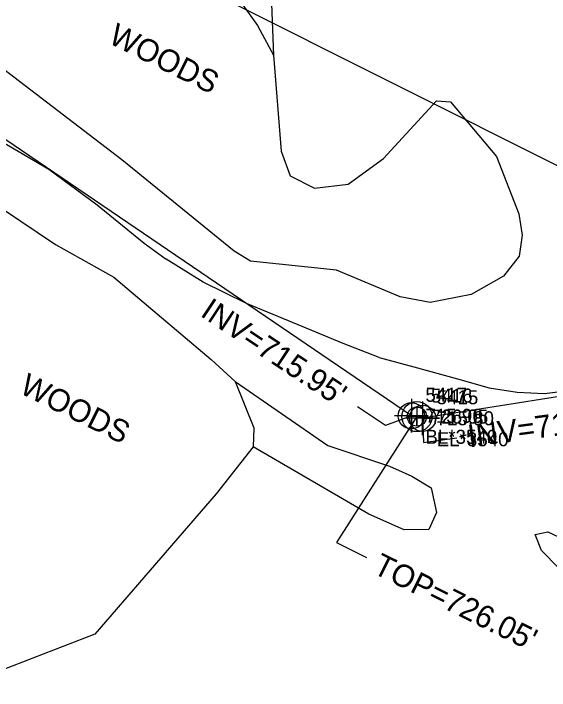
# Model space of a CAD drawing. Extents: x 1516784 to 1522736, y 634838 to 639369.
# Drawn here: x 1519603.4 to 1519699.1, y 638354.5 to 638475.3 of the extents above; entities that cross this region are included whole.
import ezdxf

# ---------------------------------------------------------------- set-up
doc = ezdxf.new("R2010")
doc.units = 0
for name, color, linetype in [('Exist Hydro Jurisdictional Stream or Body of Water Mitigable', 7, 'Continuous'), ('Exist Right of Way Line', 7, 'Continuous'), ('Exist Utilities Sanitary Sewer Manhole CELL', 7, 'Continuous'), ('Exist Utilities Sanitary Sewer Manhole Cogo Elevation', 7, 'Continuous'), ('Exist Utilities Sanitary Sewer Manhole Cogo Number', 7, 'Continuous'), ('Exist Utilities Sanitary Sewer Manhole Leader', 7, 'Continuous'), ('Exist Utilities Sanitary Sewer Manhole Text', 7, 'Continuous'), ('Exist Utilities Sanitary Sewer UG Line', 7, 'Continuous'), ('Exist Utilities Sanitary Sewer UG Line Cogo Comment', 7, 'Continuous'), ('Exist Utilities Sanitary Sewer UG Line Cogo Elevation', 7, 'Continuous'), ('Exist Utilities Sanitary Sewer UG Line Cogo Number', 7, 'Continuous'), ('Exist Utilities Sanitary Sewer UG Line Cogo Point CELL', 7, 'Continuous'), ('Exist Utilities Sanitary Sewer UG Line Invert Elevation', 7, 'Continuous'), ('Exist Utilities Sanitary Sewer UG Line Leader', 7, 'Continuous'), ('Exist Vegetation Hedge Row', 7, 'Continuous'), ('Exist Vegetation Woods Line', 7, 'Continuous'), ('Exist Vegetation Woods Line Text', 7, 'Continuous')]:
    doc.layers.add(name, color=color, linetype=linetype)

msp = doc.modelspace()

# ---------------------------------------------------------------- linework, layer by layer
at = {"layer": 'Exist Hydro Jurisdictional Stream or Body of Water Mitigable'}
for points in [[(1519583.51, 638462.99), (1519597.03, 638454.95), (1519609.72, 638447.51)], [(1519609.72, 638447.51), (1519618.38, 638441.12), (1519626.78, 638434.3), (1519630.67, 638431.44)], [(1519668.67, 638413.91), (1519662.25, 638416.37), (1519652.54, 638420.42), (1519645.01, 638423.54), (1519637.3, 638427.34), (1519630.67, 638431.44)], [(1519668.67, 638413.91), (1519674.9, 638412.26), (1519682.66, 638410.07), (1519688.3, 638408.51), (1519693.3, 638407.72), (1519698.22, 638407.5), (1519703.5, 638408.13), (1519708.18, 638409.35), (1519714.47, 638411.58), (1519721.03, 638413.75), (1519728.1, 638416.46), (1519736.25, 638420.15), (1519743.56, 638423.56), (1519746.95, 638425.21), (1519753.14, 638428.05), (1519759.04, 638431.42)]]:
    msp.add_lwpolyline(points, dxfattribs=at)
at = {"layer": 'Exist Right of Way Line'}
msp.add_line((1519230.66, 638683.96), (1520000.91, 638297.35), dxfattribs=at)
at = {"layer": 'Exist Utilities Sanitary Sewer Manhole CELL'}
msp.add_lwpolyline([(1519675.43, 638405.06), (1519675.43, 638401.63), (1519675.43, 638403.35), (1519677.14, 638403.35), (1519673.72, 638403.35)], dxfattribs=at)
for radius in [2.69, 1.71]:
    msp.add_circle((1519675.43, 638403.35), radius, dxfattribs=at)
at = {"layer": 'Exist Utilities Sanitary Sewer Manhole Leader'}
msp.add_lwpolyline([(1519675.43, 638403.35), (1519661.09, 638380.88), (1519666.46, 638378.2)], dxfattribs=at)
at = {"layer": 'Exist Utilities Sanitary Sewer UG Line'}
for p, q in [((1519674.44, 638403.49), (1519435.12, 638566.23)), ((1519772.93, 638418.3), (1519676.45, 638403.05))]:
    msp.add_line(p, q, dxfattribs=at)
at = {"layer": 'Exist Utilities Sanitary Sewer UG Line Cogo Point CELL'}
for points in [[(1519674.44, 638406.49), (1519674.44, 638400.49), (1519674.44, 638403.49), (1519677.44, 638403.49), (1519671.44, 638403.49)], [(1519676.45, 638406.05), (1519676.45, 638400.05), (1519676.45, 638403.05), (1519679.45, 638403.05), (1519673.45, 638403.05)]]:
    msp.add_lwpolyline(points, dxfattribs=at)
for centre in [(1519674.44, 638403.49), (1519676.45, 638403.05)]:
    msp.add_circle(centre, 2.34, dxfattribs=at)
at = {"layer": 'Exist Utilities Sanitary Sewer UG Line Leader'}
for points in [[(1519674.44, 638403.49), (1519669.82, 638401.76), (1519664.82, 638405.08)], [(1519676.45, 638403.05), (1519676.59, 638398.75), (1519682.53, 638399.54)]]:
    msp.add_lwpolyline(points, dxfattribs=at)
at = {"layer": 'Exist Vegetation Hedge Row'}
for points in [[(1519613.96, 638486), (1519616.13, 638489.38), (1519616.65, 638493.11), (1519615.75, 638497.81), (1519614.89, 638502.17), (1519616.25, 638506.24), (1519620.13, 638507.87), (1519625.02, 638507.81), (1519629.94, 638508.05), (1519634.62, 638506.51), (1519638.98, 638503.91), (1519641.01, 638500.52), (1519642.08, 638496.38), (1519645.41, 638494.29), (1519647.9, 638492.26), (1519648.78, 638489.52), (1519649.11, 638486.23), (1519649.83, 638467.88)], [(1519643.02, 638409.63), (1519659.54, 638398.18), (1519670.54, 638394.48), (1519674.5, 638392.74), (1519677.96, 638390.64), (1519678.9, 638386.23), (1519677.53, 638383.17), (1519673.18, 638383.12), (1519666.84, 638385.91), (1519646.18, 638397.96)], [(1519700.76, 638376.28), (1519697.67, 638379.47), (1519696.51, 638382.32), (1519698.82, 638382.77), (1519703.59, 638380.51)]]:
    msp.add_lwpolyline(points, dxfattribs=at)
at = {"layer": 'Exist Vegetation Woods Line'}
for points in [[(1519644.03, 638477.33), (1519647.01, 638473.16), (1519649.83, 638467.88), (1519651.2, 638450.7), (1519652.84, 638446.34), (1519657.17, 638444.14), (1519663.15, 638444.81), (1519669.47, 638449.44), (1519678.95, 638459.72), (1519681.44, 638459.56), (1519689.65, 638449.79), (1519693.63, 638439.53), (1519694.24, 638435.73), (1519693.65, 638431.96), (1519690.86, 638428.42), (1519685.09, 638425.15), (1519677.81, 638423.69), (1519672.47, 638424.71), (1519661.08, 638429.46), (1519645.71, 638431.12), (1519642.79, 638432.85), (1519622.75, 638449.18), (1519601.71, 638465.3)], [(1519580.14, 638454.79), (1519610.92, 638434.07), (1519621.32, 638428.25), (1519638.74, 638413.52), (1519643.02, 638409.63), (1519646.34, 638401.33), (1519646.18, 638397.96), (1519639.59, 638389.58), (1519617.95, 638364.5), (1519592.07, 638354.5)]]:
    msp.add_lwpolyline(points, dxfattribs=at)

# ---------------------------------------------------------------- texts
at = {"layer": 'Exist Utilities Sanitary Sewer Manhole Cogo Elevation'}
msp.add_text('726.05', height=2.5, dxfattribs=at).set_placement((1519677.93, 638402.1))
at = {"layer": 'Exist Utilities Sanitary Sewer Manhole Cogo Number'}
msp.add_text('5416', height=2.5, dxfattribs=at).set_placement((1519677.93, 638405.85))
at = {"layer": 'Exist Utilities Sanitary Sewer Manhole Text'}
msp.add_text("TOP=726.05'", height=4, rotation=333.5021, dxfattribs=at).set_placement((1519667.36, 638375.52))
at = {"layer": 'Exist Utilities Sanitary Sewer UG Line Cogo Comment'}
for s, p in [('BL*3540', (1519676.94, 638398.49)), ('EL*3540', (1519678.95, 638398.05))]:
    msp.add_text(s, height=2.5, dxfattribs=at).set_placement(p)
at = {"layer": 'Exist Utilities Sanitary Sewer UG Line Cogo Elevation'}
for s, p in [('715.96', (1519676.94, 638402.24)), ('715.80', (1519678.95, 638401.8))]:
    msp.add_text(s, height=2.5, dxfattribs=at).set_placement(p)
at = {"layer": 'Exist Utilities Sanitary Sewer UG Line Cogo Number'}
for s, p in [('5417', (1519676.94, 638405.99)), ('5415', (1519678.95, 638405.55))]:
    msp.add_text(s, height=2.5, dxfattribs=at).set_placement(p)
at = {"layer": 'Exist Utilities Sanitary Sewer UG Line Invert Elevation'}
for s, rotation, p in [("INV=715.95'", 326.447, (1519636.59, 638421.4)), ("INV=715.80'", 7.6398, (1519684.78, 638397.83))]:
    msp.add_text(s, height=4, rotation=rotation, dxfattribs=at).set_placement(p)
at = {"layer": 'Exist Vegetation Woods Line Text'}
for p in [(1519620.16, 638470.12), (1519604.29, 638407.65)]:
    msp.add_text('WOODS', height=4, rotation=333.5021, dxfattribs=at).set_placement(p)

doc.saveas('drawing.dxf')
